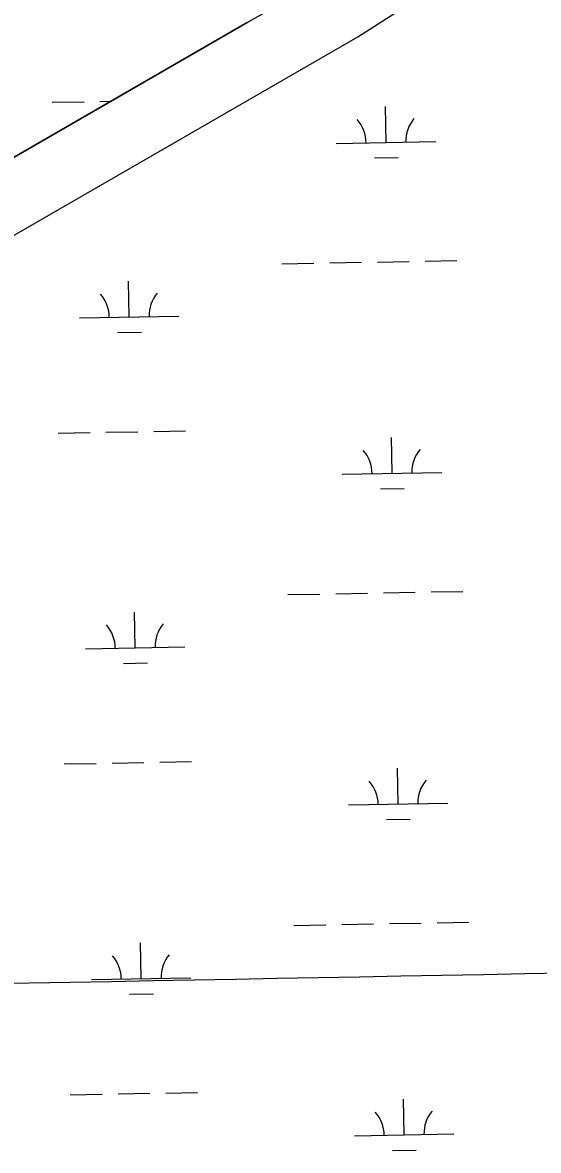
# Model space of a CAD drawing. Extents: x 3957609 to 3995875, y 234277 to 260273.
# Drawn here: x 3967733 to 3968252, y 254794 to 255928 of the extents above; entities that cross this region are included whole.
import ezdxf

# ---------------------------------------------------------------- set-up
doc = ezdxf.new("R2010")
doc.units = 0
for name, color, linetype in [('V-GRID-MAJR', 7, 'Continuous'), ('V-TOPO-SHOR', 7, 'Continuous'), ('V-WETL-SWMP', 7, 'Continuous')]:
    doc.layers.add(name, color=color, linetype=linetype)

msp = doc.modelspace()

# ---------------------------------------------------------------- linework, layer by layer
at = {"layer": 'V-GRID-MAJR'}
msp.add_spline([(3961591.061, 254847.703), (3966908.859, 254947.105), (3972226.642, 255047.279), (3977544.411, 255148.228), (3982862.165, 255249.95), (3988179.905, 255352.445), (3993497.629, 255455.714), (3993497.63, 255455.714)], degree=3, dxfattribs=at)
at = {"layer": 'V-TOPO-SHOR'}
for points in [[(3967358.53, 255619.659), (3967709.438, 255784.378), (3967958.988, 255928.401), (3968258.448, 256097.627), (3968550.229, 256223.647), (3968776.744, 256284.857), (3969129.953, 256338.866), (3969529.233, 256396.475), (3969809.264, 256452.607)], [(3967382.265, 255580.215), (3967720.956, 255712.366), (3968070.326, 255913.998), (3968312.197, 256068.823), (3968546.39, 256158.837), (3968826.654, 256223.647), (3969248.969, 256292.058), (3969590.66, 256346.067), (3969833.707, 256421.006)]]:
    msp.add_lwpolyline(points, dxfattribs=at)
at = {"layer": 'V-WETL-SWMP'}
for p, q in [((3967958.988, 255928.401), (3967709.438, 255784.378)), ((3967763.117, 255848.203), (3967795.111, 255848.785)), ((3967811.109, 255849.076), (3967821.879, 255849.271)), ((3968098.749, 255807.868), (3968098.095, 255843.862)), ((3968048.758, 255806.959), (3968148.741, 255808.777)), ((3968087.032, 255792.222), (3968111.028, 255792.658)), ((3967994.106, 255685.875), (3968026.101, 255686.456)), ((3968042.098, 255686.747), (3968074.093, 255687.329)), ((3968090.09, 255687.62), (3968122.085, 255688.202)), ((3968138.082, 255688.493), (3968170.077, 255689.074)), ((3967840.462, 255632.331), (3967839.807, 255668.325)), ((3967790.47, 255631.422), (3967890.454, 255633.24)), ((3967828.744, 255616.684), (3967852.74, 255617.12)), ((3967769.165, 255515.583), (3967801.159, 255516.165)), ((3967817.157, 255516.456), (3967849.151, 255517.038)), ((3967865.149, 255517.328), (3967897.143, 255517.91)), ((3968104.797, 255475.248), (3968104.143, 255511.242)), ((3968054.806, 255474.339), (3968154.789, 255476.157)), ((3968093.08, 255459.602), (3968117.076, 255460.038)), ((3968000.154, 255353.255), (3968032.149, 255353.836)), ((3968048.146, 255354.127), (3968080.141, 255354.709)), ((3968096.138, 255355), (3968128.133, 255355.582)), ((3968144.13, 255355.873), (3968176.125, 255356.454)), ((3967846.51, 255299.711), (3967845.856, 255335.705)), ((3967796.518, 255298.802), (3967896.502, 255300.62)), ((3967834.793, 255284.064), (3967858.789, 255284.5)), ((3967775.213, 255182.963), (3967807.207, 255183.545)), ((3967823.205, 255183.836), (3967855.199, 255184.418)), ((3967871.197, 255184.708), (3967903.192, 255185.29)), ((3968110.845, 255142.628), (3968110.191, 255178.622)), ((3968060.854, 255141.719), (3968160.837, 255143.537)), ((3968099.128, 255126.982), (3968123.124, 255127.418)), ((3968102.186, 255022.38), (3968134.181, 255022.962)), ((3968150.178, 255023.253), (3968182.173, 255023.834)), ((3968006.202, 255020.635), (3968038.197, 255021.216)), ((3968054.194, 255021.507), (3968086.189, 255022.089)), ((3967852.558, 254967.091), (3967851.904, 255003.085)), ((3967802.566, 254966.182), (3967902.55, 254968)), ((3967840.841, 254951.444), (3967864.837, 254951.88)), ((3967877.245, 254852.088), (3967909.24, 254852.67)), ((3967781.261, 254850.343), (3967813.255, 254850.925)), ((3967829.253, 254851.216), (3967861.248, 254851.797)), ((3968116.893, 254810.008), (3968116.239, 254846.002)), ((3968066.902, 254809.099), (3968166.885, 254810.917)), ((3968105.176, 254794.362), (3968129.172, 254794.798))]:
    msp.add_line(p, q, dxfattribs=at)
msp.add_lwpolyline([(3967329.086, 255347.962), (3967329.708, 255353.443), (3967330.633, 255357.704), (3967331.555, 255361.052), (3967332.629, 255364.4), (3967334.16, 255367.594), (3967346.272, 255422.869), (3967382.265, 255580.215), (3967720.956, 255712.366), (3968070.326, 255913.998), (3968312.197, 256068.823), (3968546.39, 256158.837), (3968826.654, 256223.647), (3969248.969, 256292.058)], dxfattribs=at)
for centre, start, end in [((3968043.507, 255807.339), 0.269879, 41.813537), ((3968153.975, 255809.347), 140.269876, 181.813534), ((3967785.219, 255631.801), 0.269879, 41.813537), ((3967895.687, 255633.81), 140.269876, 181.813534), ((3968160.023, 255476.727), 140.269876, 181.813534), ((3968049.555, 255474.719), 0.269879, 41.813537), ((3967791.268, 255299.181), 0.269879, 41.813537), ((3967901.735, 255301.19), 140.269876, 181.813534), ((3968055.603, 255142.099), 0.269879, 41.813537), ((3968166.071, 255144.107), 140.269876, 181.813534), ((3967797.316, 254966.561), 0.269879, 41.813537), ((3967907.783, 254968.57), 140.269876, 181.813534), ((3968061.651, 254809.479), 0.269879, 41.813537), ((3968172.119, 254811.487), 140.269876, 181.813534)]:
    msp.add_arc(centre, 35.246, start, end, dxfattribs=at)

doc.saveas('drawing.dxf')
